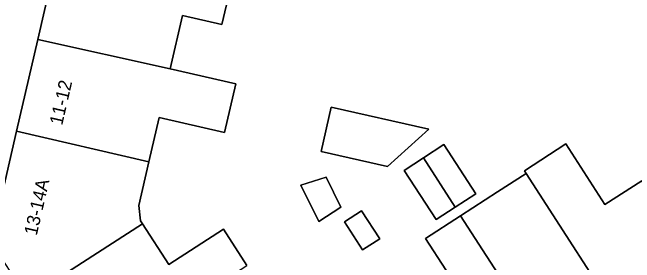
# Model space of a CAD drawing. Extents: x 161798 to 162385, y 382315 to 382833.
# Drawn here: x 161895.31 to 161942.5, y 382605.5 to 382624.43 of the extents above; entities that cross this region are included whole.
import ezdxf

# ---------------------------------------------------------------- set-up
doc = ezdxf.new("R2010")
doc.units = 0
for name, color, linetype in [('IMGEO_Erf', 7, 'Continuous'), ('IMGEO_Pand', 7, 'Continuous'), ('IMGEO_Pand_nummerreeks', 7, 'Continuous'), ('IMGEO_Voetpad_open', 7, 'Continuous')]:
    doc.layers.add(name, color=color, linetype=linetype)

msp = doc.modelspace()

# ---------------------------------------------------------------- linework, layer by layer
at = {"layer": 'IMGEO_Erf'}
for points in [[(161911.761, 382626), (161911.187, 382623.507), (161908.202, 382624.194), (161907.278, 382620.174), (161912.245, 382619.032), (161911.397, 382615.348), (161906.428, 382616.491), (161905.656, 382613.133), (161904.891, 382609.807), (161905.03, 382608.666), (161905.177, 382608.439), (161907.169, 382605.357), (161911.313, 382608.035), (161913.096, 382605.276)], [(161929.714, 382602.578), (161926.646, 382607.325), (161929.306, 382609.044), (161932.103, 382610.851), (161934.272, 382612.252), (161934.142, 382612.454), (161937.273, 382614.477), (161940.244, 382609.881), (161943.037, 382611.685)]]:
    msp.add_lwpolyline(points, dxfattribs=at)
for points in [[(161926.892, 382615.591), (161923.748, 382612.762), (161918.733, 382613.907), (161919.497, 382617.271)], [(161926.479, 382613.419), (161928.041, 382614.428), (161930.453, 382610.696), (161928.891, 382609.687), (161927.437, 382608.747), (161925.025, 382612.479)], [(161920.215, 382609.698), (161918.544, 382608.618), (161917.195, 382611.353), (161919.098, 382611.964)], [(161923.169, 382607.302), (161921.86, 382606.456), (161920.488, 382608.58), (161921.797, 382609.425)]]:
    msp.add_lwpolyline(points, close=True, dxfattribs=at)
at = {"layer": 'IMGEO_Pand'}
for points in [[(161907.278, 382620.174), (161908.202, 382624.194), (161911.187, 382623.507), (161911.761, 382626), (161898.755, 382628.994), (161897.228, 382622.395)], [(161907.278, 382620.174), (161897.228, 382622.395), (161895.622, 382615.453), (161905.656, 382613.133), (161906.428, 382616.491), (161911.397, 382615.348), (161912.245, 382619.032)], [(161923.748, 382612.762), (161926.892, 382615.591), (161919.497, 382617.271), (161918.733, 382613.907)], [(161905.177, 382608.439), (161905.03, 382608.666), (161904.891, 382609.807), (161905.656, 382613.133), (161895.622, 382615.453), (161893.679, 382607.053), (161896.429, 382602.791)], [(161926.479, 382613.419), (161928.891, 382609.687), (161930.453, 382610.696), (161928.041, 382614.428)], [(161943.037, 382611.685), (161940.244, 382609.881), (161937.273, 382614.477), (161934.142, 382612.454), (161934.272, 382612.252), (161942.145, 382600.07), (161948.069, 382603.898)], [(161926.479, 382613.419), (161925.025, 382612.479), (161927.437, 382608.747), (161928.891, 382609.687)], [(161934.272, 382612.252), (161932.103, 382610.851), (161929.306, 382609.044), (161937.179, 382596.861), (161942.145, 382600.07)], [(161919.098, 382611.964), (161917.195, 382611.353), (161918.544, 382608.618), (161920.215, 382609.698)], [(161920.488, 382608.58), (161921.86, 382606.456), (161923.169, 382607.302), (161921.797, 382609.425)], [(161929.306, 382609.044), (161926.646, 382607.325), (161929.714, 382602.578), (161927.836, 382601.365), (161927.337, 382601.042), (161932.142, 382593.606), (161937.179, 382596.861)], [(161905.177, 382608.439), (161896.429, 382602.791), (161900.195, 382596.954), (161913.096, 382605.276), (161911.313, 382608.035), (161907.169, 382605.357)]]:
    msp.add_lwpolyline(points, close=True, dxfattribs=at)
at = {"layer": 'IMGEO_Voetpad_open'}
msp.add_lwpolyline([(161893.679, 382607.053), (161895.622, 382615.453), (161897.228, 382622.395), (161898.755, 382628.994), (161900.274, 382635.56), (161901.764, 382642), (161903.26, 382648.466), (161903.677, 382650.27), (161903.793, 382650.769), (161905.406, 382657.742), (161906.786, 382663.708), (161902.673, 382665.26)], dxfattribs=at)

# ---------------------------------------------------------------- texts
at = {"layer": 'IMGEO_Pand_nummerreeks'}
for s, rotation, p in [('11-12', 76.9739, (161899.079, 382615.841)), ('13-14A', 76.976, (161897.148, 382607.497))]:
    msp.add_text(s, height=1, rotation=rotation, dxfattribs=at).set_placement(p)

doc.saveas('drawing.dxf')
